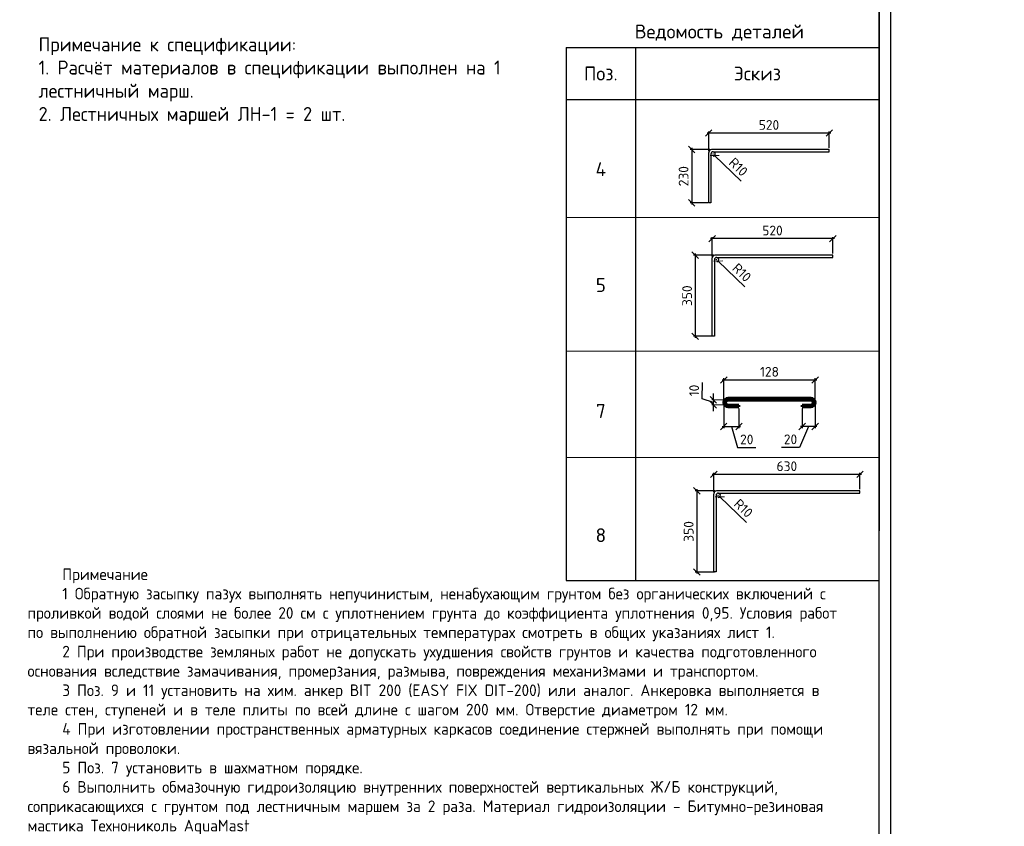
# Model space of a CAD drawing. Header units: millimetres. Extents: x 125896 to 2572636, y -120305 to 130347.
# Tile 270 of 320: x 354815 to 376040, y 90747 to 108136. Entities that reach past the tile are written whole.
import ezdxf

# ---------------------------------------------------------------- set-up
doc = ezdxf.new("R2010")
doc.units = ezdxf.units.MM
doc.linetypes.add('CENTER', pattern=[2, 1.25, -0.25, 0.25, -0.25])
doc.layers.add('11', color=7, linetype='Continuous')
doc.layers.add('Столовая - обозначения', color=7, linetype='Continuous')
for name, color, linetype, lineweight in [('ОСИ', 7, 'CENTER', 15), ('Основная 0.60', 142, 'Continuous', 60), ('Столовая Двери и окна', 7, 'Continuous', 15), ('ТЕКСТ', 7, 'Continuous', 15)]:
    doc.layers.add(name, color=color, linetype=linetype, lineweight=lineweight)
doc.styles.add('GOST-2.304_Type-B', font='GOST Common.ttf')
doc.styles.get("Standard").update_dxf_attribs({"font": 'isocpeur.ttf'})
doc.styles.add('ГОСТ', font='isocpeur.ttf')
doc.dimstyles.new('Осевые', dxfattribs={"dimscale": 0.7, "dimtxt": 450, "dimasz": 400, "dimexe": 100, "dimexo": 100, "dimgap": 100, "dimtad": 1, "dimdec": 0, "dimzin": 0, "dimdsep": 46, "dimtxsty": 'Standard', "dimblk": 'OBLIQUE', "dimcen": 9, "dimdle": 100, "dimazin": 0, "dimtm": 1e-09, "dimtfac": 1, "dimtdec": 0, "dimtofl": 0, "dimtmove": 0, "dimatfit": 3, "dimfxl": 1, "dimtolj": 1, "dimtzin": 0, "dimarcsym": 0})

# ---------------------------------------------------------------- blocks, each defined once
blk = doc.blocks.new('Штамп')
at = {"layer": '11'}
blk.add_line((311470, 84178), (311470, 126228), dxfattribs=at)
at = {"layer": '11', "lineweight": 30}
blk.add_line((311220, 84428), (311220, 125978), dxfattribs=at)
blk = doc.blocks.new('_OBLIQUE')
at = {"color": 0, "linetype": 'ByBlock'}
blk.add_line((-0.5, -0.5), (0.5, 0.5), dxfattribs=at)
blk = doc.blocks.new('*D199')
at = {"layer": 'Defpoints', "color": 0, "linetype": 'ByBlock', "lineweight": 20, "ltscale": 13, "transparency": 16777216}
for p in [(371683, 99790), (371961, 99882), (371683, 99367)]:
    blk.add_point(p, dxfattribs=at)
at = {"layer": 'ОСИ', "color": 0, "linetype": 'ByBlock', "lineweight": -2, "ltscale": 13, "transparency": 16777216}
for p, q in [((371961, 99847), (371961, 99332)), ((371683, 99755), (371683, 99332)), ((371822, 99367), (371627, 98914)), ((371996, 99367), (371648, 99367)), ((371627, 98914), (371235, 98914))]:
    blk.add_line(p, q, dxfattribs=at)
at = {"layer": 'ОСИ', "color": 0, "linetype": 'ByBlock', "lineweight": -2, "ltscale": 13, "transparency": 16777216, "xscale": 140, "yscale": 140, "zscale": 140, "rotation": 180}
blk.add_blockref('_OBLIQUE', (371683, 99367), dxfattribs=at)
at = {"layer": 'ОСИ', "color": 0, "linetype": 'ByBlock', "lineweight": -2, "ltscale": 13, "transparency": 16777216, "xscale": 140, "yscale": 140, "zscale": 140}
blk.add_blockref('_OBLIQUE', (371961, 99367), dxfattribs=at)
at = {"layer": 'ОСИ', "color": 0, "linetype": 'ByBlock', "ltscale": 13, "transparency": 16777216, "insert": (371431, 99089), "char_height": 210, "attachment_point": 5}
blk.add_mtext('\\A1;20', dxfattribs=at)
blk = doc.blocks.new('*D200')
at = {"layer": 'Defpoints', "color": 0, "linetype": 'ByBlock', "lineweight": 20, "ltscale": 13, "transparency": 16777216}
for p in [(369992, 99882), (370319, 99790), (370319, 99367)]:
    blk.add_point(p, dxfattribs=at)
at = {"layer": 'ОСИ', "color": 0, "linetype": 'ByBlock', "lineweight": -2, "ltscale": 13, "transparency": 16777216}
for p, q in [((369992, 99847), (369992, 99332)), ((370319, 99755), (370319, 99332)), ((369957, 99367), (370354, 99367)), ((370156, 99367), (370292, 98912)), ((370292, 98912), (370684, 98912))]:
    blk.add_line(p, q, dxfattribs=at)
at = {"layer": 'ОСИ', "color": 0, "linetype": 'ByBlock', "lineweight": -2, "ltscale": 13, "transparency": 16777216, "xscale": 140, "yscale": 140, "zscale": 140, "rotation": 180}
blk.add_blockref('_OBLIQUE', (369992, 99367), dxfattribs=at)
at = {"layer": 'ОСИ', "color": 0, "linetype": 'ByBlock', "lineweight": -2, "ltscale": 13, "transparency": 16777216, "xscale": 140, "yscale": 140, "zscale": 140}
blk.add_blockref('_OBLIQUE', (370319, 99367), dxfattribs=at)
at = {"layer": 'ОСИ', "color": 0, "linetype": 'ByBlock', "ltscale": 13, "transparency": 16777216, "insert": (370488, 99087), "char_height": 210, "attachment_point": 5}
blk.add_mtext('\\A1;20', dxfattribs=at)
blk = doc.blocks.new('*D201')
at = {"layer": 'Defpoints', "color": 0, "linetype": 'ByBlock', "lineweight": 20, "ltscale": 13, "transparency": 16777216}
for p in [(371961, 100370), (369994, 99902), (371961, 99881)]:
    blk.add_point(p, dxfattribs=at)
at = {"layer": 'ОСИ', "color": 0, "linetype": 'ByBlock', "lineweight": -2, "ltscale": 13, "transparency": 16777216}
for p, q in [((369994, 99937), (369994, 100405)), ((371961, 99916), (371961, 100405)), ((369959, 100370), (371996, 100370))]:
    blk.add_line(p, q, dxfattribs=at)
at = {"layer": 'ОСИ', "color": 0, "linetype": 'ByBlock', "lineweight": -2, "ltscale": 13, "transparency": 16777216, "xscale": 140, "yscale": 140, "zscale": 140, "rotation": 180}
blk.add_blockref('_OBLIQUE', (369994, 100370), dxfattribs=at)
at = {"layer": 'ОСИ', "color": 0, "linetype": 'ByBlock', "lineweight": -2, "ltscale": 13, "transparency": 16777216, "xscale": 140, "yscale": 140, "zscale": 140}
blk.add_blockref('_OBLIQUE', (371961, 100370), dxfattribs=at)
at = {"layer": 'ОСИ', "color": 0, "linetype": 'ByBlock', "ltscale": 13, "transparency": 16777216, "insert": (370978, 100545), "char_height": 210, "width": 348.61, "attachment_point": 5}
blk.add_mtext('\\A1;128', dxfattribs=at)
blk = doc.blocks.new('*D203')
at = {"layer": 'Defpoints', "color": 0, "linetype": 'ByBlock', "lineweight": 20, "ltscale": 13, "transparency": 16777216}
for p in [(369667, 105692), (372267, 105337), (369667, 105275)]:
    blk.add_point(p, dxfattribs=at)
at = {"layer": 'ОСИ', "color": 0, "linetype": 'ByBlock', "lineweight": -2, "ltscale": 13, "transparency": 16777216}
for p, q in [((369667, 105310), (369667, 105727)), ((372267, 105372), (372267, 105727)), ((372302, 105692), (369632, 105692))]:
    blk.add_line(p, q, dxfattribs=at)
at = {"layer": 'ОСИ', "color": 0, "linetype": 'ByBlock', "lineweight": -2, "ltscale": 13, "transparency": 16777216, "xscale": 140, "yscale": 140, "zscale": 140, "rotation": 180}
blk.add_blockref('_OBLIQUE', (369667, 105692), dxfattribs=at)
at = {"layer": 'ОСИ', "color": 0, "linetype": 'ByBlock', "lineweight": -2, "ltscale": 13, "transparency": 16777216, "xscale": 140, "yscale": 140, "zscale": 140}
blk.add_blockref('_OBLIQUE', (372267, 105692), dxfattribs=at)
at = {"layer": 'ОСИ', "color": 0, "linetype": 'ByBlock', "ltscale": 13, "transparency": 16777216, "insert": (370967, 105867), "char_height": 210, "attachment_point": 5}
blk.add_mtext('\\A1;520', dxfattribs=at)
blk = doc.blocks.new('*D204')
at = {"layer": 'Defpoints', "color": 0, "linetype": 'ByBlock', "lineweight": 20, "ltscale": 13, "transparency": 16777216}
for p in [(369727, 105337), (369301, 104187), (369692, 104187)]:
    blk.add_point(p, dxfattribs=at)
at = {"layer": 'ОСИ', "color": 0, "linetype": 'ByBlock', "lineweight": -2, "ltscale": 13, "transparency": 16777216}
for p, q in [((369692, 105337), (369266, 105337)), ((369301, 105372), (369301, 104152)), ((369657, 104187), (369266, 104187))]:
    blk.add_line(p, q, dxfattribs=at)
at = {"layer": 'ОСИ', "color": 0, "linetype": 'ByBlock', "lineweight": -2, "ltscale": 13, "transparency": 16777216, "xscale": 140, "yscale": 140, "zscale": 140}
for p, rotation in [((369301, 105337), 90), ((369301, 104187), 270)]:
    blk.add_blockref('_OBLIQUE', p, dxfattribs=dict(at, rotation=rotation))
at = {"layer": 'ОСИ', "color": 0, "linetype": 'ByBlock', "ltscale": 13, "transparency": 16777216, "insert": (369126, 104762), "char_height": 210, "attachment_point": 5, "rotation": 90}
blk.add_mtext('\\A1;230', dxfattribs=at)
blk = doc.blocks.new('*D205')
at = {"layer": 'Defpoints', "color": 0, "linetype": 'ByBlock', "lineweight": 20, "ltscale": 13, "transparency": 16777216}
for p in [(369763, 105241), (369796, 105209)]:
    blk.add_point(p, dxfattribs=at)
at = {"layer": 'ОСИ', "color": 0, "linetype": 'ByBlock', "lineweight": -2, "ltscale": 13, "transparency": 16777216}
for p, q in [((369757, 105241), (369769, 105241)), ((369763, 105235), (369763, 105247)), ((370371, 104655), (369796, 105209))]:
    blk.add_line(p, q, dxfattribs=at)
blk.add_arc((369763, 105241), 46.3, 272.7104, 42.8618, dxfattribs=at)
at = {"layer": 'ОСИ', "color": 0, "linetype": 'ByBlock', "lineweight": -2, "ltscale": 13, "transparency": 16777216, "xscale": 140, "yscale": 140, "zscale": 140, "rotation": 136.0434265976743}
blk.add_blockref('_OBLIQUE', (369796, 105209), dxfattribs=at)
at = {"layer": 'ОСИ', "color": 0, "linetype": 'ByBlock', "ltscale": 13, "transparency": 16777216, "insert": (370306, 104961), "char_height": 210, "attachment_point": 5, "rotation": 316.0434}
blk.add_mtext('\\A1;R10', dxfattribs=at)
blk = doc.blocks.new('*D206')
at = {"layer": 'Defpoints', "color": 0, "linetype": 'ByBlock', "lineweight": 20, "ltscale": 13, "transparency": 16777216}
for p in [(369743, 103416), (369743, 102999), (372343, 103061)]:
    blk.add_point(p, dxfattribs=at)
at = {"layer": 'ОСИ', "color": 0, "linetype": 'ByBlock', "lineweight": -2, "ltscale": 13, "transparency": 16777216}
for p, q in [((372378, 103416), (369708, 103416)), ((369743, 103034), (369743, 103451)), ((372343, 103096), (372343, 103451))]:
    blk.add_line(p, q, dxfattribs=at)
at = {"layer": 'ОСИ', "color": 0, "linetype": 'ByBlock', "lineweight": -2, "ltscale": 13, "transparency": 16777216, "xscale": 140, "yscale": 140, "zscale": 140, "rotation": 180}
blk.add_blockref('_OBLIQUE', (369743, 103416), dxfattribs=at)
at = {"layer": 'ОСИ', "color": 0, "linetype": 'ByBlock', "lineweight": -2, "ltscale": 13, "transparency": 16777216, "xscale": 140, "yscale": 140, "zscale": 140}
blk.add_blockref('_OBLIQUE', (372343, 103416), dxfattribs=at)
at = {"layer": 'ОСИ', "color": 0, "linetype": 'ByBlock', "ltscale": 13, "transparency": 16777216, "insert": (371043, 103591), "char_height": 210, "attachment_point": 5}
blk.add_mtext('\\A1;520', dxfattribs=at)
blk = doc.blocks.new('*D207')
at = {"layer": 'Defpoints', "color": 0, "linetype": 'ByBlock', "lineweight": 20, "ltscale": 13, "transparency": 16777216}
for p in [(369803, 103061), (369377, 101311), (369793, 101311)]:
    blk.add_point(p, dxfattribs=at)
at = {"layer": 'ОСИ', "color": 0, "linetype": 'ByBlock', "lineweight": -2, "ltscale": 13, "transparency": 16777216}
for p, q in [((369768, 103061), (369342, 103061)), ((369377, 103096), (369377, 101276)), ((369758, 101311), (369342, 101311))]:
    blk.add_line(p, q, dxfattribs=at)
at = {"layer": 'ОСИ', "color": 0, "linetype": 'ByBlock', "lineweight": -2, "ltscale": 13, "transparency": 16777216, "xscale": 140, "yscale": 140, "zscale": 140}
for p, rotation in [((369377, 103061), 90), ((369377, 101311), 270)]:
    blk.add_blockref('_OBLIQUE', p, dxfattribs=dict(at, rotation=rotation))
at = {"layer": 'ОСИ', "color": 0, "linetype": 'ByBlock', "ltscale": 13, "transparency": 16777216, "insert": (369202, 102186), "char_height": 210, "attachment_point": 5, "rotation": 90}
blk.add_mtext('\\A1;350', dxfattribs=at)
blk = doc.blocks.new('*D208')
at = {"layer": 'Defpoints', "color": 0, "linetype": 'ByBlock', "lineweight": 20, "ltscale": 13, "transparency": 16777216}
for p in [(369839, 102965), (369873, 102933)]:
    blk.add_point(p, dxfattribs=at)
at = {"layer": 'ОСИ', "color": 0, "linetype": 'ByBlock', "lineweight": -2, "ltscale": 13, "transparency": 16777216}
for p, q in [((369833, 102965), (369846, 102965)), ((369839, 102959), (369839, 102971)), ((370447, 102379), (369873, 102933))]:
    blk.add_line(p, q, dxfattribs=at)
blk.add_arc((369839, 102965), 46.3, 272.7104, 42.8618, dxfattribs=at)
at = {"layer": 'ОСИ', "color": 0, "linetype": 'ByBlock', "lineweight": -2, "ltscale": 13, "transparency": 16777216, "xscale": 140, "yscale": 140, "zscale": 140, "rotation": 136.0434265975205}
blk.add_blockref('_OBLIQUE', (369873, 102933), dxfattribs=at)
at = {"layer": 'ОСИ', "color": 0, "linetype": 'ByBlock', "ltscale": 13, "transparency": 16777216, "insert": (370382, 102685), "char_height": 210, "attachment_point": 5, "rotation": 316.0434}
blk.add_mtext('\\A1;R10', dxfattribs=at)
blk = doc.blocks.new('*D209')
at = {"layer": 'Defpoints', "color": 0, "linetype": 'ByBlock', "lineweight": 20, "ltscale": 13, "transparency": 16777216}
for p in [(369767, 99834), (370082, 99829), (370084, 99935)]:
    blk.add_point(p, dxfattribs=at)
at = {"layer": 'ОСИ', "color": 0, "linetype": 'ByBlock', "lineweight": -2, "ltscale": 13, "transparency": 16777216}
for p, q in [((369524, 99965), (369531, 100315)), ((369769, 99940), (369771, 100080)), ((369768, 99887), (369524, 99965)), ((370047, 99829), (369732, 99835)), ((370049, 99935), (369734, 99941)), ((369767, 99834), (369764, 99694)), ((369769, 99940), (369767, 99834))]:
    blk.add_line(p, q, dxfattribs=at)
at = {"layer": 'ОСИ', "color": 0, "linetype": 'ByBlock', "lineweight": -2, "ltscale": 13, "transparency": 16777216, "xscale": 140, "yscale": 140, "zscale": 140}
for p, rotation in [((369769, 99940), 268.95656658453), ((369767, 99834), 88.95656658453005)]:
    blk.add_blockref('_OBLIQUE', p, dxfattribs=dict(at, rotation=rotation))
at = {"layer": 'ОСИ', "color": 0, "linetype": 'ByBlock', "ltscale": 13, "transparency": 16777216, "insert": (369353, 100143), "char_height": 210, "attachment_point": 5, "rotation": 88.9566}
blk.add_mtext('\\A1;10', dxfattribs=at)
blk = doc.blocks.new('*D210')
at = {"layer": 'Defpoints', "color": 0, "linetype": 'ByBlock', "lineweight": 25, "ltscale": 13, "transparency": 16777216}
for p in [(369777, 98334), (369777, 97917), (372929, 97979)]:
    blk.add_point(p, dxfattribs=at)
at = {"layer": 'ОСИ', "color": 0, "linetype": 'ByBlock', "lineweight": -2, "ltscale": 13, "transparency": 16777216}
for p, q in [((372964, 98334), (369742, 98334)), ((369777, 97952), (369777, 98369)), ((372929, 98014), (372929, 98369))]:
    blk.add_line(p, q, dxfattribs=at)
at = {"layer": 'ОСИ', "color": 0, "linetype": 'ByBlock', "lineweight": -2, "ltscale": 13, "transparency": 16777216, "xscale": 140, "yscale": 140, "zscale": 140, "rotation": 180}
blk.add_blockref('_OBLIQUE', (369777, 98334), dxfattribs=at)
at = {"layer": 'ОСИ', "color": 0, "linetype": 'ByBlock', "lineweight": -2, "ltscale": 13, "transparency": 16777216, "xscale": 140, "yscale": 140, "zscale": 140}
blk.add_blockref('_OBLIQUE', (372929, 98334), dxfattribs=at)
at = {"layer": 'ОСИ', "color": 0, "linetype": 'ByBlock', "ltscale": 13, "transparency": 16777216, "insert": (371353, 98509), "char_height": 210, "attachment_point": 5}
blk.add_mtext('\\A1;630', dxfattribs=at)
blk = doc.blocks.new('*D211')
at = {"layer": 'Defpoints', "color": 0, "linetype": 'ByBlock', "lineweight": 25, "ltscale": 13, "transparency": 16777216}
for p in [(369837, 97979), (369411, 96229), (369827, 96229)]:
    blk.add_point(p, dxfattribs=at)
at = {"layer": 'ОСИ', "color": 0, "linetype": 'ByBlock', "lineweight": -2, "ltscale": 13, "transparency": 16777216}
for p, q in [((369802, 97979), (369376, 97979)), ((369411, 98014), (369411, 96194)), ((369792, 96229), (369376, 96229))]:
    blk.add_line(p, q, dxfattribs=at)
at = {"layer": 'ОСИ', "color": 0, "linetype": 'ByBlock', "lineweight": -2, "ltscale": 13, "transparency": 16777216, "xscale": 140, "yscale": 140, "zscale": 140}
for p, rotation in [((369411, 97979), 90), ((369411, 96229), 270)]:
    blk.add_blockref('_OBLIQUE', p, dxfattribs=dict(at, rotation=rotation))
at = {"layer": 'ОСИ', "color": 0, "linetype": 'ByBlock', "ltscale": 13, "transparency": 16777216, "insert": (369236, 97104), "char_height": 210, "attachment_point": 5, "rotation": 90}
blk.add_mtext('\\A1;350', dxfattribs=at)
blk = doc.blocks.new('*D212')
at = {"layer": 'Defpoints', "color": 0, "linetype": 'ByBlock', "lineweight": 25, "ltscale": 13, "transparency": 16777216}
for p in [(369873, 97883), (369907, 97851)]:
    blk.add_point(p, dxfattribs=at)
at = {"layer": 'ОСИ', "color": 0, "linetype": 'ByBlock', "lineweight": -2, "ltscale": 13, "transparency": 16777216}
for p, q in [((369867, 97883), (369880, 97883)), ((369873, 97877), (369873, 97889)), ((370481, 97297), (369907, 97851))]:
    blk.add_line(p, q, dxfattribs=at)
blk.add_arc((369873, 97883), 46.3, 272.7104, 42.8618, dxfattribs=at)
at = {"layer": 'ОСИ', "color": 0, "linetype": 'ByBlock', "lineweight": -2, "ltscale": 13, "transparency": 16777216, "xscale": 140, "yscale": 140, "zscale": 140, "rotation": 136.0434265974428}
blk.add_blockref('_OBLIQUE', (369907, 97851), dxfattribs=at)
at = {"layer": 'ОСИ', "color": 0, "linetype": 'ByBlock', "ltscale": 13, "transparency": 16777216, "insert": (370416, 97603), "char_height": 210, "attachment_point": 5, "rotation": 316.0434}
blk.add_mtext('\\A1;R10', dxfattribs=at)

msp = doc.modelspace()

# ---------------------------------------------------------------- linework, layer by layer
at = {"color": 18, "lineweight": 30, "true_color": 0x000000, "transparency": 33554687}
for p, q in [((373342.2, 122414), (373342.2, 97114.1)), ((373342.2, 109110.6), (373342.2, 100096.9)), ((366592.2, 107538.5), (373342.2, 107538.5)), ((366592.2, 107538.5), (366592.2, 96043.7)), ((368092.2, 107538.5), (368092.2, 96043.7)), ((366592.2, 106413.5), (373342.2, 106413.5)), ((366592.2, 96043.7), (373342.2, 96043.7))]:
    msp.add_line(p, q, dxfattribs=at)
at = {"layer": 'ОСИ', "linetype": 'ByBlock', "ltscale": 13}
for p, q in [((366592.2, 103875), (373342.2, 103875)), ((366592.2, 103875), (373342.2, 103875)), ((366592.2, 100990.3), (373342.2, 100990.3)), ((366592.2, 98695.7), (373342.2, 98695.7))]:
    msp.add_line(p, q, dxfattribs=at)
at = {"layer": 'Основная 0.60'}
for p, q in [((370084, 99973.5), (371869.1, 99973.5)), ((370084, 99934.6), (371869.1, 99934.6)), ((370084, 99828.7), (370319.3, 99828.7)), ((370084, 99789.8), (370319.3, 99789.8)), ((370319.3, 99828.7), (370319.3, 99789.8)), ((371682.8, 99828.7), (371869.1, 99828.7)), ((371682.8, 99828.7), (371682.8, 99789.8)), ((371869.1, 99789.8), (371682.8, 99789.8))]:
    msp.add_line(p, q, dxfattribs=at)
for centre, radius, start, end in [((370084, 99881.6), 91.8, 90, 270), ((371869.1, 99881.6), 91.8, 270, 90), ((370083, 99881.6), 53, 88.95657, 271.04343), ((371870, 99881.6), 53, 268.95657, 91.04343)]:
    msp.add_arc(centre, radius, start, end, dxfattribs=at)
at = {"layer": 'Столовая Двери и окна', "color": 146, "lineweight": 30, "true_color": 0x105689}
for points in [[(369761.5, 105287.2), (372267, 105287.2), (372267, 105337.2), (369727.1, 105337.2), (369727.1, 105337.2), (369727.1, 105337.2)], [(369717, 105245.3), (369717, 104187.2), (369667, 104187.2), (369667, 105274.9)], [(369793.1, 102969.3), (369793.1, 101311.3), (369743.1, 101311.3), (369743.1, 102999)], [(369837.6, 103011.3), (372343.1, 103011.3), (372343.1, 103061.3), (369803.2, 103061.3), (369803.2, 103061.3), (369803.2, 103061.3)], [(369827.2, 97887.3), (369827.2, 96229.3), (369777.2, 96229.3), (369777.2, 97916.9)], [(369871.6, 97929.3), (372928.9, 97929.3), (372928.9, 97979.3), (369837.2, 97979.3), (369837.2, 97979.3), (369837.2, 97979.3)]]:
    msp.add_lwpolyline(points, dxfattribs=at)
for centre, radius, start, end in [((369735.5, 105269), 68.8, 97.03929, 175.07833), ((369763.1, 105241.1), 46.3, 86.19482, 184.74031), ((369811.7, 102993.1), 68.8, 97.03929, 175.07833), ((369839.3, 102965.1), 46.3, 86.19482, 184.74031), ((369845.7, 97911), 68.8, 97.03929, 175.07833), ((369873.3, 97883.1), 46.3, 86.19482, 184.74031)]:
    msp.add_arc(centre, radius, start, end, dxfattribs=at)

# ---------------------------------------------------------------- block references
at = {"layer": 'Столовая - обозначения', "color": 252, "lineweight": 20, "true_color": 0x939598}
msp.add_blockref('Штамп', (62122.6, 0), dxfattribs=at)

# ---------------------------------------------------------------- texts
at = {"insert": (226281.3, 113282.4), "char_height": 250, "attachment_point": 1, "style": 'ГОСТ'}
msp.add_mtext_dynamic_manual_height_columns('\\A1;\\pi9384.38;{\\H1.5152x;\\P\\pi1250;Общие указания\\P\\pi250;}1.^IРабочая документация разработана в соответствии с заданием на проектирование, требованиями действующих технических регламентов, стандартов, сводов правил и других документов, содержащих установленные требования.\\P2.^IРабочая документация выполнена в соответствии со следующими нормативными и техническими документами:\\P-^IСП 20.13330.2016 "Нагрузки и Воздействия";\\P-^IСП 63.13330.2012 "Бетонные и железобетонные конструкции. Основные положения";\\P-^IСП 22.13330.2016 "Основания зданий и сооружений";\\P-^IСП 45.13330.2012 "Земляные сооружения, основания и фундаменты".\\P3.   За относительную отметку 0,000 принята отметка чистого пола первого этажа.\\P4.^IПеречень видов работ, для которых необходимо составлять акты освидетельствования скрытых работ:\\P-^Iармирование конструкций;\\P-^Iосвидетельствование опалубки перед бетонированием;\\P-^Iвыполнение сварочных работ;\\P-^Iотбор контрольных проб бетона;\\P-^Iсоответствие законченных железобетонных конструкций проекту с отображением качества работ;\\P-^Iустройство монолитных конструкций, выполняемых в зимнее время;  \\P\\pi0;  -    устройство гидроизоляции;\\P\\pi250;-^Iуплотнение грунтов и обратную засыпку.\\PЗапрещается выполнение последующих работ при отсутствии актов освидетельствования предшествующих скрытых работ во всех случаях.\\P\\pi0;        5. Проект рассчитан на производство работ в период положительных температур. В случае выполнения работ при отрицательных температурах необходимо выполнять требования СНиП часть 3 по производству работ и ППР.\\P        6. При минимальной температуре воздуха до минус 15°С допускается: выдерживание бетона в конструкции методом термоса, при предварительном разогреве бетонной смеси, форсированный электроразогрев бетона в конструкции с повторным уплотнением.\\P\\pi250;При минимальной температуре воздуха до минус 25°С допускается: обогрев бетона в греющей опалубке с помощью низкотемпературных электронагревателей, электродный сквозной прогрев бетона, электрообогрев с помощью греющего провода.\\P\\pi0;7. При отрицательной температуре воздуха уплотнение грунта обратной засыпки в траншеях должно \\Pосуществляться до достижения коэффициента уплотнения 0,98. \\PВремя уплотнения грунта в зависимости от температуры воздуха: \\P\\pi250;-^Iпри t{\\H0.7x;\\So^ ;}-5, 90-120 минут; при t{\\H0.7x;\\So^ ;\\H1.42857x;-10, 60-90 минут; }при t{\\H0.7x;\\So^ ;\\H1.42857x;-20, 40-60 минут; }при t{\\H0.7x;\\So^ ;\\H1.42857x;-30, 20-30 минут;\\P\\pi0;Работы по выполнению насыпей и обратных засыпок при отрицательных температурах должны производить с учетом следующих требований:\\P\\pi250;-^Iподготовку поверхности (основания) насыпи и обратных засыпок следует выполнять с полным удалением снега, льда, промерзшего слоя слабого и пучинистого грунта на всю его глубину;\\P-^Iотсыпку в насыпь и обратные засыпки грунтов необходимо производить при их природной влажности и в талом состоянии с содержанием комьев мерзлого грунта, не превышающим требований, приведенных в приложении М СП 45.13330.2017. Свод правил. Земляные сооружения, основания и фундаменты., и, как правило, на не промерзшие ранее отсыпанные и уплотненные слои. В отдельных случаях при согласовании с автором проекта допускается грунты отсыпать на непучинистые грунты, промерзшие на глубину не более 15 см;\\P-^Iпри пониженной влажности отсыпанных грунтов для их уплотнения следует применять более тяжелое грунтоуплотняющее оборудование; \\P-^Iработы по отсыпке и уплотнению каждого слоя должны выполнять в течение одной рабочей смены; - при выполнении насыпей из глинистых грунтов при обильном снеговыпадении все работы должны быть прекращены; - перерывы в работах по выполнению насыпей и обратных засыпок допускаются только при условиях, что за время перерыва глубина промерзания ранее уплотненных пучинистых грунтов не превысит 15 см или на время перерыва ранее уплотненные грунты утепляются специальными средствами (например, маловлажным рыхлым грунтом, который в последующем удаляется); - все работы по отсыпке грунтов и их уплотнению выполняют с повышенной интенсивностью.}', width=20474.372, gutter_width=5800, heights=[24436.9], dxfattribs=at)
at = {"layer": 'ТЕКСТ', "lineweight": 25, "char_height": 300, "attachment_point": 5}
for s, insert, width in [('Ведомость деталей', (369897.2, 107857.7), 6669.969), ('Поз.', (367342.2, 106976), 1200), ('Эскиз', (370717.2, 106976), 1200), ('4', (367342.2, 104913.5), 1200), ('5', (367342.2, 102415.1), 1200), ('7', (367342.2, 99699.3), 1200), ('8', (367342.2, 97022.1), 1200)]:
    msp.add_mtext(s, dxfattribs=dict(at, insert=insert, width=width))
at = {"layer": 'ТЕКСТ', "ltscale": 100, "insert": (355221.6, 107754.4), "char_height": 300, "width": 10463.9, "attachment_point": 1, "style": 'GOST-2.304_Type-B'}
msp.add_mtext('\\pt7200;Примечание к спецификации:\\P1. Расчёт материалов в спецификации выполнен на 1 лестничный марш.\\P2. Лестничных маршей ЛН-1 = 2 шт.', dxfattribs=at)
at = {"layer": 'ТЕКСТ', "ltscale": 100, "insert": (354982.7, 96305.2), "char_height": 250, "attachment_point": 1, "style": 'GOST-2.304_Type-B'}
msp.add_mtext_dynamic_manual_height_columns('\\pi750;Примечание\\P1 Обратную засыпку пазух выполнять непучинистым, ненабухающим грунтом без органических включений с проливкой водой слоями не более 20 см с уплотнением грунта до коэффициента уплотнения 0,95. Условия работ по выполнению обратной засыпки при отрицательных температурах смотреть в общих указаниях лист 1.\\P2 При производстве земляных работ не допускать ухудшения свойств грунтов и качества подготовленного основания вследствие замачивания, промерзания, размыва, повреждения механизмами и транспортом.\\P3 Поз. 9 и 11 установить на хим. анкер BIT 200 (EASY FIX DIT-200) или аналог. Анкеровка выполняется в теле стен, ступеней и в теле плиты по всей длине с шагом 200 мм. Отверстие диаметром 12 мм.\\P4 При изготовлении пространственных арматурных каркасов соединение стержней выполнять при помощи вязальной проволоки. \\P5 Поз. 7 установить в шахматном порядке.\\P6 Выполнить обмазочную гидроизоляцию внутренних поверхностей вертикальных Ж/Б конструкций, соприкасающихся с грунтом под лестничным маршем за 2 раза. Материал гидроизоляции - Битумно-резиновая мастика Технониколь AquaMast\\P7 Выполнить укладку рулонной гидроизоляции Техноэласт ЭПП под устройство лестничного марша.', width=17507.725, gutter_width=1250, heights=[0], dxfattribs=at)

# ---------------------------------------------------------------- dimensions: what is measured, and where the dimension line sits
at = {"layer": 'ОСИ', "linetype": 'ByBlock', "ltscale": 13}
for base, p1, p2, picture, middle in [((369667, 105692.4), (372267, 105337.2), (369667, 105274.9), '*D203', (370967, 105867.4)), ((369743.1, 103416.4), (372343.1, 103061.3), (369743.1, 102999), '*D206', (371043.1, 103591.4)), ((369777.2, 98334.4), (372928.9, 97979.3), (369777.2, 97916.9), '*D210', (371353, 98509.4))]:
    dim = msp.add_linear_dim(base=base, p1=p1, p2=p2, dimstyle='Осевые', override={"dimtxt": 300, "dimasz": 200, "dimexe": 50, "dimexo": 50, "dimlfac": 0.2, "dimdle": 50, "dimtmove": 1}, dxfattribs=at)
    dim.commit()
    dim.dimension.update_dxf_attribs({"geometry": picture, "text_midpoint": middle})
for base, p1, p2, picture, middle in [((369301.1, 104187.2), (369727.1, 105337.2), (369692, 104187.2), '*D204', (369126.1, 104762.2)), ((369377.3, 101311.3), (369803.2, 103061.3), (369793.1, 101311.3), '*D207', (369202.3, 102186.3)), ((369411.3, 96229.3), (369837.2, 97979.3), (369827.2, 96229.3), '*D211', (369236.3, 97104.3))]:
    dim = msp.add_linear_dim(base=base, p1=p1, p2=p2, angle=90, dimstyle='Осевые', override={"dimtxt": 300, "dimasz": 200, "dimexe": 50, "dimexo": 50, "dimlfac": 0.2, "dimdle": 50, "dimtmove": 1}, dxfattribs=at)
    dim.commit()
    dim.dimension.update_dxf_attribs({"geometry": picture, "text_midpoint": middle})
for center, mpoint, picture, middle in [((369763.1, 105241.1), (369796.4, 105208.9), '*D205', (370305.9, 104960.8)), ((369839.3, 102965.1), (369872.6, 102933), '*D208', (370382.1, 102684.9)), ((369873.3, 97883.1), (369906.6, 97851), '*D212', (370416.1, 97602.8))]:
    dim = msp.add_radius_dim(center=center, mpoint=mpoint, text='R10', dimstyle='Осевые', override={"dimtxt": 300, "dimasz": 200, "dimexe": 50, "dimexo": 50, "dimlfac": 0.2, "dimdle": 50, "dimtmove": 1}, dxfattribs=at)
    dim.commit()
    dim.dimension.update_dxf_attribs({"geometry": picture, "text_midpoint": middle})
for base, p1, p2, text, picture, middle in [((371960.9, 100369.6), (369994.4, 99901.6), (371960.9, 99880.7), '128', '*D201', (370977.6, 100544.6)), ((370319.3, 99366.8), (369992.2, 99881.6), (370319.3, 99789.8), '20', '*D200', (370362.3, 99086.8))]:
    dim = msp.add_linear_dim(base=base, p1=p1, p2=p2, text=text, dimstyle='Осевые', override={"dimtxt": 300, "dimasz": 200, "dimexe": 50, "dimexo": 50, "dimlfac": 0.2, "dimdle": 50, "dimtmove": 1}, dxfattribs=at)
    dim.commit()
    dim.dimension.update_dxf_attribs({"geometry": picture, "text_midpoint": middle})
dim = msp.add_aligned_dim(p1=(370084, 99934.6), p2=(370082.1, 99828.7), distance=-315.1, text='10', dimstyle='Осевые', override={"dimtxt": 300, "dimasz": 200, "dimexe": 50, "dimexo": 50, "dimlfac": 0.2, "dimdle": 50, "dimtmove": 1}, dxfattribs=at)
dim.commit()
dim.dimension.update_dxf_attribs({"geometry": '*D209', "text_midpoint": (369350.7, 100038.5)})
dim = msp.add_linear_dim(base=(371682.8, 99366.8), p1=(371960.9, 99881.6), p2=(371682.8, 99789.8), angle=180, text='20', dimstyle='Осевые', override={"dimtxt": 300, "dimasz": 200, "dimexe": 50, "dimexo": 50, "dimlfac": 0.2, "dimdle": 50, "dimtmove": 1}, dxfattribs=at)
dim.commit()
dim.dimension.update_dxf_attribs({"geometry": '*D199', "text_midpoint": (371556.6, 98913.9), "dimtype": 160})

doc.saveas('drawing.dxf')
